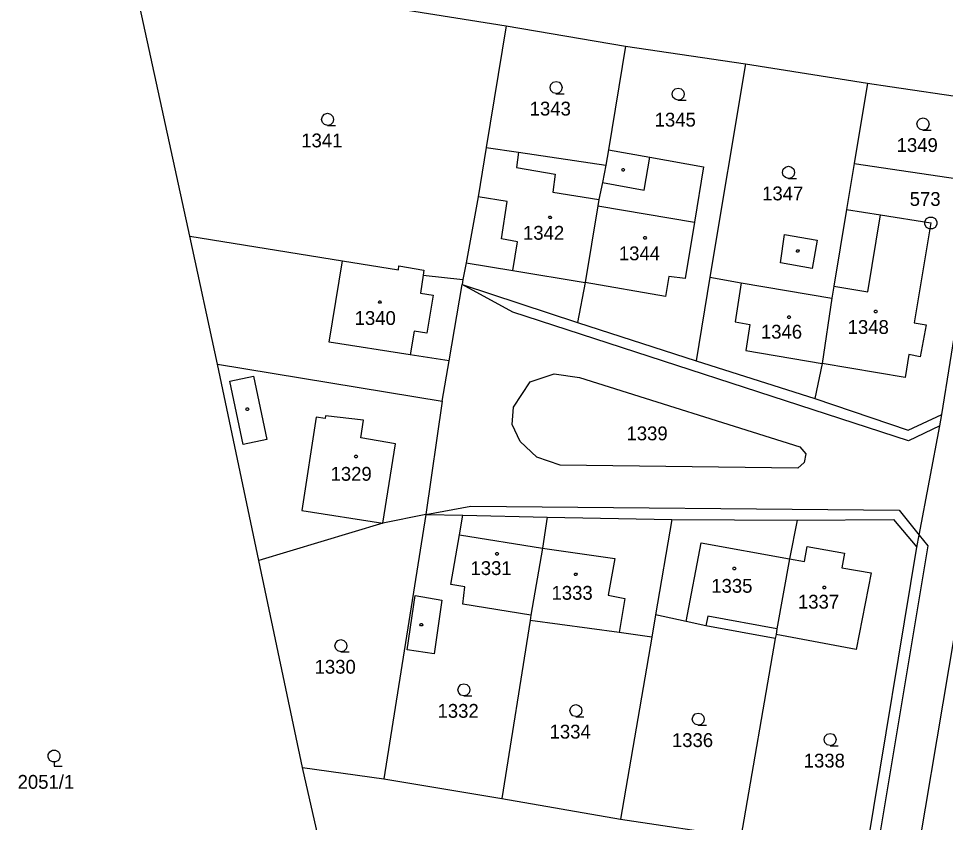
# Model space of a CAD drawing. Extents: x -609861 to -605046, y -1120287 to -1116307.
# Drawn here: x -607108.5 to -606994.7, y -1118743 to -1118644.2 of the extents above; entities that cross this region are included whole.
import ezdxf

# ---------------------------------------------------------------- set-up
doc = ezdxf.new("R2010")
doc.units = 0
for name, color, linetype in [('Vrstva 1', 7, 'Continuous'), ('Vrstva 2', 7, 'Continuous'), ('Vrstva 3', 7, 'Continuous'), ('Vrstva 4', 7, 'Continuous'), ('Vrstva 5', 7, 'Continuous'), ('Vrstva 8', 7, 'Continuous')]:
    doc.layers.add(name, color=color, linetype=linetype)

msp = doc.modelspace()

# ---------------------------------------------------------------- linework, layer by layer
at = {"layer": 'Vrstva 1'}
for p, q in [((-607087.52, -1118670.98), (-607094.72, -1118637.78)), ((-607064.35, -1118642.64), (-607048.63, -1118645.16)), ((-607048.63, -1118645.16), (-607051.11, -1118660.1)), ((-607048.63, -1118645.16), (-607034.01, -1118647.62)), ((-607034.01, -1118647.62), (-607036.06, -1118660.37)), ((-607034.01, -1118647.62), (-607019.27, -1118649.83)), ((-607019.27, -1118649.83), (-607023.62, -1118676.03)), ((-607019.27, -1118649.83), (-607004.26, -1118652.18)), ((-607004.26, -1118652.18), (-607005.9, -1118662.05)), ((-607004.26, -1118652.18), (-607001.52, -1118652.59)), ((-607001.52, -1118652.59), (-606989.01, -1118654.44)), ((-607051.11, -1118660.1), (-607052.07, -1118666.15)), ((-607051.11, -1118660.1), (-607047.13, -1118660.66)), ((-607036.06, -1118660.37), (-607036.41, -1118662.24)), ((-607036.06, -1118660.37), (-607030.99, -1118661.29)), ((-607047.13, -1118660.66), (-607036.41, -1118662.24)), ((-607030.99, -1118661.29), (-607024.39, -1118662.45)), ((-607036.41, -1118662.24), (-607036.81, -1118664.37)), ((-607024.39, -1118662.45), (-607025.53, -1118669.26)), ((-607005.9, -1118662.05), (-607006.84, -1118667.71)), ((-607005.9, -1118662.05), (-606990.58, -1118664.31)), ((-607036.81, -1118664.37), (-607037.25, -1118666.48)), ((-606995.15, -1118692.87), (-606990.58, -1118664.31)), ((-607052.07, -1118666.15), (-607053.58, -1118674.24)), ((-607037.4, -1118667.24), (-607038.96, -1118676.67)), ((-607037.25, -1118666.48), (-607037.4, -1118667.24)), ((-607006.84, -1118667.71), (-607008.4, -1118677.13)), ((-607025.53, -1118669.26), (-607026.68, -1118676.17)), ((-607084.1, -1118686.72), (-607087.52, -1118670.98)), ((-607087.52, -1118670.98), (-607068.75, -1118674)), ((-607068.75, -1118674), (-607061.89, -1118675.1)), ((-607053.58, -1118674.24), (-607053.98, -1118676.32)), ((-607061.89, -1118675.1), (-607061.81, -1118674.63)), ((-607061.81, -1118674.63), (-607058.77, -1118675.16)), ((-607058.77, -1118675.16), (-607058.85, -1118675.76)), ((-607058.85, -1118675.76), (-607053.98, -1118676.32)), ((-607053.98, -1118676.32), (-607054.05, -1118676.91)), ((-607028.67, -1118675.95), (-607029.09, -1118678.39)), ((-607026.68, -1118676.17), (-607028.67, -1118675.95)), ((-607023.62, -1118676.03), (-607025.33, -1118686.3)), ((-607023.62, -1118676.03), (-607019.77, -1118676.7)), ((-607055.65, -1118686.29), (-607054.05, -1118676.91)), ((-607054.05, -1118676.91), (-607039.9, -1118681.6)), ((-607038.96, -1118676.67), (-607039.9, -1118681.6)), ((-607029.09, -1118678.39), (-607038.96, -1118676.67)), ((-607019.77, -1118676.7), (-607008.65, -1118678.61)), ((-607008.4, -1118677.13), (-607008.65, -1118678.61)), ((-607008.65, -1118678.61), (-607009.84, -1118686.61)), ((-607039.9, -1118681.6), (-607025.33, -1118686.3)), ((-607079.02, -1118710.81), (-607084.1, -1118686.72)), ((-607084.1, -1118686.72), (-607056.5, -1118691.26)), ((-607056.5, -1118691.26), (-607055.65, -1118686.29)), ((-607025.33, -1118686.3), (-607010.75, -1118690.91)), ((-607009.84, -1118686.61), (-607010.75, -1118690.91)), ((-607056.5, -1118691.26), (-607058.5, -1118705.17)), ((-607010.75, -1118690.91), (-606999.28, -1118694.83)), ((-606999.28, -1118694.83), (-606995.15, -1118692.87)), ((-606995.39, -1118694.29), (-606995.15, -1118692.87)), ((-606997.91, -1118707.71), (-606995.39, -1118694.29)), ((-607058.5, -1118705.17), (-607063.8, -1118706.22)), ((-607058.5, -1118705.17), (-607063.67, -1118737.64)), ((-607058.5, -1118705.17), (-607053.96, -1118705.27)), ((-607054.38, -1118707.67), (-607053.96, -1118705.27)), ((-607053.96, -1118705.27), (-607043.62, -1118705.49)), ((-607043.62, -1118705.49), (-607044.18, -1118709.29)), ((-607043.62, -1118705.49), (-607028.28, -1118705.79)), ((-607028.28, -1118705.79), (-607030.29, -1118717.48)), ((-607028.28, -1118705.79), (-607012.89, -1118705.87)), ((-607012.89, -1118705.87), (-607013.83, -1118710.62)), ((-607012.89, -1118705.87), (-607001.07, -1118705.77)), ((-607001.07, -1118705.77), (-606998.19, -1118709.19)), ((-607063.8, -1118706.22), (-607079.02, -1118710.81)), ((-607055.44, -1118713.78), (-607054.38, -1118707.67)), ((-606998.19, -1118709.19), (-606997.91, -1118707.71)), ((-607044.18, -1118709.29), (-607045.61, -1118717.55)), ((-607011.99, -1118710.96), (-607011.67, -1118709.1)), ((-607011.67, -1118709.1), (-607007.1, -1118709.92)), ((-607004.52, -1118747.28), (-606998.19, -1118709.19)), ((-607013.83, -1118710.62), (-607015.4, -1118719.2)), ((-607013.83, -1118710.62), (-607011.99, -1118710.96)), ((-607007.1, -1118709.92), (-607007.42, -1118711.74)), ((-607073.66, -1118736.25), (-607079.02, -1118710.81)), ((-607007.42, -1118711.74), (-607003.82, -1118712.36)), ((-607003.82, -1118712.36), (-607005.64, -1118721.74)), ((-607053.71, -1118714.07), (-607055.44, -1118713.78)), ((-607053.97, -1118716.19), (-607053.71, -1118714.07)), ((-607045.61, -1118717.55), (-607053.97, -1118716.19)), ((-607045.61, -1118717.55), (-607045.69, -1118718.19)), ((-607030.29, -1118717.48), (-607030.76, -1118720.23)), ((-607026.55, -1118718.32), (-607030.29, -1118717.48)), ((-607045.69, -1118718.19), (-607049.18, -1118740.08)), ((-607034.77, -1118719.68), (-607045.69, -1118718.19)), ((-607024.14, -1118718.86), (-607026.55, -1118718.32)), ((-607030.76, -1118720.23), (-607034.77, -1118719.68)), ((-607015.59, -1118720.42), (-607024.14, -1118718.86)), ((-607015.4, -1118719.2), (-607015.5, -1118719.9)), ((-607030.76, -1118720.23), (-607034.62, -1118742.61)), ((-607015.59, -1118720.42), (-607019.81, -1118744.81)), ((-607015.5, -1118719.9), (-607015.59, -1118720.42)), ((-607005.64, -1118721.74), (-607015.5, -1118719.9)), ((-607070.51, -1118750.14), (-607073.66, -1118736.25)), ((-607073.66, -1118736.25), (-607063.67, -1118737.64)), ((-607063.67, -1118737.64), (-607049.18, -1118740.08)), ((-607049.18, -1118740.08), (-607034.62, -1118742.61)), ((-607034.62, -1118742.61), (-607019.81, -1118744.81))]:
    msp.add_line(p, q, dxfattribs=at)
at = {"layer": 'Vrstva 3'}
for points in [[(-607042.51, -1118653.46), (-607042.89, -1118653.36), (-607043.16, -1118653.09), (-607043.26, -1118652.72), (-607043.16, -1118652.35), (-607042.89, -1118652.08), (-607042.52, -1118651.98), (-607042.15, -1118652.08), (-607041.88, -1118652.35), (-607041.78, -1118652.73), (-607041.88, -1118653.11), (-607042.15, -1118653.38), (-607042.53, -1118653.48), (-607041.53, -1118653.48)], [(-607027.51, -1118654.26), (-607027.89, -1118654.16), (-607028.16, -1118653.89), (-607028.26, -1118653.52), (-607028.16, -1118653.15), (-607027.89, -1118652.88), (-607027.52, -1118652.78), (-607027.15, -1118652.88), (-607026.88, -1118653.15), (-607026.78, -1118653.53), (-607026.88, -1118653.91), (-607027.15, -1118654.18), (-607027.53, -1118654.28), (-607026.53, -1118654.28)], [(-607070.57, -1118657.37), (-607070.95, -1118657.27), (-607071.22, -1118657), (-607071.32, -1118656.63), (-607071.22, -1118656.26), (-607070.95, -1118655.99), (-607070.58, -1118655.89), (-607070.21, -1118655.99), (-607069.94, -1118656.26), (-607069.84, -1118656.64), (-607069.94, -1118657.02), (-607070.21, -1118657.29), (-607070.59, -1118657.39), (-607069.59, -1118657.39)], [(-606997.44, -1118657.94), (-606997.82, -1118657.84), (-606998.09, -1118657.57), (-606998.19, -1118657.2), (-606998.09, -1118656.83), (-606997.82, -1118656.56), (-606997.45, -1118656.46), (-606997.08, -1118656.56), (-606996.81, -1118656.83), (-606996.71, -1118657.21), (-606996.81, -1118657.59), (-606997.08, -1118657.86), (-606997.46, -1118657.96), (-606996.46, -1118657.96)], [(-607013.96, -1118663.88), (-607014.34, -1118663.78), (-607014.61, -1118663.51), (-607014.71, -1118663.14), (-607014.61, -1118662.77), (-607014.34, -1118662.5), (-607013.97, -1118662.4), (-607013.6, -1118662.5), (-607013.33, -1118662.77), (-607013.23, -1118663.15), (-607013.33, -1118663.53), (-607013.6, -1118663.8), (-607013.98, -1118663.9), (-607012.98, -1118663.9)], [(-607068.93, -1118722.03), (-607069.31, -1118721.93), (-607069.58, -1118721.66), (-607069.68, -1118721.29), (-607069.58, -1118720.92), (-607069.31, -1118720.65), (-607068.94, -1118720.55), (-607068.57, -1118720.65), (-607068.3, -1118720.92), (-607068.2, -1118721.3), (-607068.3, -1118721.68), (-607068.57, -1118721.95), (-607068.95, -1118722.05), (-607067.95, -1118722.05)], [(-607053.83, -1118727.45), (-607054.21, -1118727.35), (-607054.48, -1118727.08), (-607054.58, -1118726.71), (-607054.48, -1118726.34), (-607054.21, -1118726.07), (-607053.84, -1118725.97), (-607053.47, -1118726.07), (-607053.2, -1118726.34), (-607053.1, -1118726.72), (-607053.2, -1118727.1), (-607053.47, -1118727.37), (-607053.85, -1118727.47), (-607052.85, -1118727.47)], [(-607040.07, -1118730), (-607040.45, -1118729.9), (-607040.72, -1118729.63), (-607040.82, -1118729.26), (-607040.72, -1118728.89), (-607040.45, -1118728.62), (-607040.08, -1118728.52), (-607039.71, -1118728.62), (-607039.44, -1118728.89), (-607039.34, -1118729.27), (-607039.44, -1118729.65), (-607039.71, -1118729.92), (-607040.09, -1118730.02), (-607039.09, -1118730.02)], [(-607025.04, -1118731.04), (-607025.42, -1118730.94), (-607025.69, -1118730.67), (-607025.79, -1118730.3), (-607025.69, -1118729.93), (-607025.42, -1118729.66), (-607025.05, -1118729.56), (-607024.68, -1118729.66), (-607024.41, -1118729.93), (-607024.31, -1118730.31), (-607024.41, -1118730.69), (-607024.68, -1118730.96), (-607025.06, -1118731.06), (-607024.06, -1118731.06)], [(-607008.85, -1118733.56), (-607009.23, -1118733.46), (-607009.5, -1118733.19), (-607009.6, -1118732.82), (-607009.5, -1118732.45), (-607009.23, -1118732.18), (-607008.86, -1118732.08), (-607008.49, -1118732.18), (-607008.22, -1118732.45), (-607008.12, -1118732.83), (-607008.22, -1118733.21), (-607008.49, -1118733.48), (-607008.87, -1118733.58), (-607007.87, -1118733.58)], [(-607104.18, -1118735.57), (-607104.37, -1118735.57), (-607104.71, -1118735.38), (-607104.9, -1118735.04), (-607104.9, -1118734.65), (-607104.71, -1118734.31), (-607104.37, -1118734.12), (-607103.98, -1118734.12), (-607103.64, -1118734.31), (-607103.45, -1118734.65), (-607103.45, -1118735.04), (-607103.64, -1118735.38), (-607103.98, -1118735.57), (-607104.17, -1118735.57), (-607104.17, -1118736.1), (-607103.17, -1118736.1)]]:
    msp.add_lwpolyline(points, dxfattribs=at)
at = {"layer": 'Vrstva 4'}
for p, q in [((-607047.13, -1118660.66), (-607047.39, -1118662.55)), ((-607031.69, -1118665.32), (-607030.99, -1118661.29)), ((-607047.39, -1118662.55), (-607042.61, -1118663.38)), ((-607042.61, -1118663.38), (-607042.92, -1118665.58)), ((-607036.81, -1118664.37), (-607031.69, -1118665.32)), ((-607048.53, -1118666.71), (-607052.07, -1118666.15)), ((-607042.92, -1118665.58), (-607037.25, -1118666.48)), ((-607049.22, -1118671.3), (-607048.53, -1118666.71)), ((-607037.4, -1118667.24), (-607025.53, -1118669.26)), ((-607006.84, -1118667.71), (-607002.68, -1118668.37)), ((-607004.21, -1118677.83), (-607002.68, -1118668.37)), ((-607002.68, -1118668.37), (-606996.49, -1118669.36)), ((-606996.49, -1118669.36), (-606998.54, -1118681.64)), ((-607014.97, -1118674.24), (-607014.48, -1118670.79)), ((-607014.48, -1118670.79), (-607010.46, -1118671.46)), ((-607047.24, -1118671.66), (-607049.22, -1118671.3)), ((-607047.81, -1118675.2), (-607047.24, -1118671.66)), ((-607010.46, -1118671.46), (-607011.05, -1118674.97)), ((-607070.4, -1118683.99), (-607068.75, -1118674)), ((-607053.58, -1118674.24), (-607047.81, -1118675.2)), ((-607011.05, -1118674.97), (-607014.97, -1118674.24)), ((-607047.81, -1118675.2), (-607038.96, -1118676.67)), ((-607058.85, -1118675.76), (-607059.17, -1118677.97)), ((-607047.82, -1118680.3), (-607054.05, -1118676.91)), ((-607019.77, -1118676.7), (-607020.53, -1118681.5)), ((-607008.4, -1118677.13), (-607004.21, -1118677.83)), ((-607059.17, -1118677.97), (-607057.6, -1118678.23)), ((-607057.6, -1118678.23), (-607058.38, -1118682.9)), ((-606999.25, -1118696.12), (-607047.82, -1118680.3)), ((-607020.53, -1118681.5), (-607018.72, -1118681.85)), ((-607018.72, -1118681.85), (-607019.2, -1118685.04)), ((-606998.54, -1118681.64), (-606997.07, -1118681.89)), ((-606997.07, -1118681.89), (-606997.8, -1118685.82)), ((-607059.95, -1118682.64), (-607060.43, -1118685.54)), ((-607058.38, -1118682.9), (-607059.95, -1118682.64)), ((-607060.43, -1118685.54), (-607070.4, -1118683.99)), ((-607055.65, -1118686.29), (-607060.43, -1118685.54)), ((-607019.2, -1118685.04), (-607009.84, -1118686.61)), ((-606999.2, -1118685.51), (-606999.66, -1118688.33)), ((-606997.8, -1118685.82), (-606999.2, -1118685.51)), ((-606999.66, -1118688.33), (-607009.84, -1118686.61)), ((-607045.68, -1118688.86), (-607042.77, -1118687.9)), ((-607042.77, -1118687.9), (-607039.62, -1118688.33)), ((-607082.59, -1118688.8), (-607079.7, -1118688.19)), ((-607080.95, -1118696.58), (-607082.59, -1118688.8)), ((-607079.7, -1118688.19), (-607078.06, -1118695.97)), ((-607047.74, -1118692), (-607045.68, -1118688.86)), ((-607039.62, -1118688.33), (-607012.56, -1118696.88)), ((-607047.89, -1118694.11), (-607047.74, -1118692)), ((-607071.98, -1118693.2), (-607073.73, -1118704.68)), ((-607070.87, -1118693.37), (-607071.98, -1118693.2)), ((-607070.83, -1118693.07), (-607070.87, -1118693.37)), ((-607066.15, -1118693.6), (-607070.83, -1118693.07)), ((-607066.49, -1118695.77), (-607066.15, -1118693.6)), ((-607046.94, -1118696.22), (-607047.89, -1118694.11)), ((-606995.39, -1118694.29), (-606999.25, -1118696.12)), ((-607062.22, -1118696.49), (-607066.49, -1118695.77)), ((-607078.06, -1118695.97), (-607080.95, -1118696.58)), ((-607063.8, -1118706.22), (-607062.22, -1118696.49)), ((-607044.9, -1118698.14), (-607046.94, -1118696.22)), ((-607012.56, -1118696.88), (-607011.84, -1118697.72)), ((-607042.03, -1118699.12), (-607044.9, -1118698.14)), ((-607011.84, -1118697.72), (-607012.03, -1118698.8)), ((-607012.84, -1118699.5), (-607042.03, -1118699.12)), ((-607012.03, -1118698.8), (-607012.84, -1118699.5)), ((-607073.73, -1118704.68), (-607063.8, -1118706.22)), ((-607058.5, -1118705.17), (-607052.98, -1118704.17)), ((-607052.98, -1118704.17), (-607000.37, -1118704.65)), ((-607000.37, -1118704.65), (-606997.91, -1118707.71)), ((-607054.38, -1118707.67), (-607044.18, -1118709.29)), ((-606997.91, -1118707.71), (-606996.85, -1118709.04)), ((-607044.18, -1118709.29), (-607035.32, -1118710.56)), ((-607026.55, -1118718.32), (-607024.7, -1118708.64)), ((-607024.7, -1118708.64), (-607013.83, -1118710.62)), ((-606996.85, -1118709.04), (-607003.33, -1118747.81)), ((-607035.32, -1118710.56), (-607036.1, -1118715.1)), ((-606998.31, -1118748.26), (-606991.87, -1118709.78)), ((-607060.82, -1118721.79), (-607059.81, -1118715.12)), ((-607059.81, -1118715.12), (-607056.53, -1118715.71)), ((-607036.1, -1118715.1), (-607034.07, -1118715.5)), ((-607056.53, -1118715.71), (-607057.51, -1118722.29)), ((-607034.07, -1118715.5), (-607034.77, -1118719.68)), ((-607023.87, -1118717.66), (-607024.14, -1118718.86)), ((-607015.4, -1118719.2), (-607023.87, -1118717.66)), ((-607057.51, -1118722.29), (-607060.82, -1118721.79))]:
    msp.add_line(p, q, dxfattribs=at)
at = {"layer": 'Vrstva 5'}
for points in [[(-607034.19, -1118662.68), (-607034.1, -1118662.83), (-607034.19, -1118662.98), (-607034.37, -1118662.98), (-607034.46, -1118662.83), (-607034.37, -1118662.68)], [(-607043.16, -1118668.52), (-607043.07, -1118668.67), (-607043.16, -1118668.82), (-607043.34, -1118668.82), (-607043.43, -1118668.67), (-607043.34, -1118668.52)], [(-607031.52, -1118671.04), (-607031.43, -1118671.19), (-607031.52, -1118671.34), (-607031.7, -1118671.34), (-607031.79, -1118671.19), (-607031.7, -1118671.04)], [(-607012.74, -1118672.65), (-607012.65, -1118672.8), (-607012.74, -1118672.95), (-607012.92, -1118672.95), (-607013.01, -1118672.8), (-607012.92, -1118672.65)], [(-607064.07, -1118678.93), (-607063.98, -1118679.08), (-607064.07, -1118679.23), (-607064.25, -1118679.23), (-607064.34, -1118679.08), (-607064.25, -1118678.93)], [(-607013.82, -1118680.78), (-607013.73, -1118680.93), (-607013.82, -1118681.08), (-607014, -1118681.08), (-607014.09, -1118680.93), (-607014, -1118680.78)], [(-607003.17, -1118680.09), (-607003.08, -1118680.24), (-607003.17, -1118680.39), (-607003.35, -1118680.39), (-607003.44, -1118680.24), (-607003.35, -1118680.09)], [(-607080.34, -1118692.08), (-607080.25, -1118692.23), (-607080.34, -1118692.38), (-607080.52, -1118692.38), (-607080.61, -1118692.23), (-607080.52, -1118692.08)], [(-607067, -1118697.9), (-607066.91, -1118698.05), (-607067, -1118698.2), (-607067.18, -1118698.2), (-607067.27, -1118698.05), (-607067.18, -1118697.9)], [(-607049.69, -1118709.86), (-607049.6, -1118710.01), (-607049.69, -1118710.16), (-607049.87, -1118710.16), (-607049.96, -1118710.01), (-607049.87, -1118709.86)], [(-607020.54, -1118711.66), (-607020.45, -1118711.81), (-607020.54, -1118711.96), (-607020.72, -1118711.96), (-607020.81, -1118711.81), (-607020.72, -1118711.66)], [(-607040.01, -1118712.37), (-607039.92, -1118712.52), (-607040.01, -1118712.67), (-607040.19, -1118712.67), (-607040.28, -1118712.52), (-607040.19, -1118712.37)], [(-607009.47, -1118713.99), (-607009.38, -1118714.14), (-607009.47, -1118714.29), (-607009.65, -1118714.29), (-607009.74, -1118714.14), (-607009.65, -1118713.99)], [(-607058.97, -1118718.56), (-607058.88, -1118718.71), (-607058.97, -1118718.86), (-607059.15, -1118718.86), (-607059.24, -1118718.71), (-607059.15, -1118718.56)]]:
    msp.add_lwpolyline(points, close=True, dxfattribs=at)
at = {"layer": 'Vrstva 8'}
msp.add_line((-606996.54, -1118669.36), (-606996.44, -1118669.36), dxfattribs=at)
msp.add_lwpolyline([(-606996.3, -1118668.64), (-606995.96, -1118668.83), (-606995.77, -1118669.17), (-606995.77, -1118669.56), (-606995.96, -1118669.9), (-606996.3, -1118670.09), (-606996.69, -1118670.09), (-606997.03, -1118669.9), (-606997.22, -1118669.56), (-606997.22, -1118669.17), (-606997.03, -1118668.83), (-606996.69, -1118668.64)], close=True, dxfattribs=at)

# ---------------------------------------------------------------- texts
at = {"layer": 'Vrstva 2'}
for s, p in [('1343', (-607045.757, -1118656.16)), ('1345', (-607030.407, -1118657.52)), ('1341', (-607073.817, -1118660.07)), ('1349', (-607000.687, -1118660.64)), ('1347', (-607017.207, -1118666.58)), ('1342', (-607046.577, -1118671.42)), ('1344', (-607034.807, -1118673.94)), ('1340', (-607067.257, -1118681.89)), ('1346', (-607017.357, -1118683.57)), ('1348', (-607006.707, -1118682.99)), ('1339', (-607033.867, -1118696.06)), ('1329', (-607070.217, -1118701.03)), ('1331', (-607053.027, -1118712.61)), ('1333', (-607043.077, -1118715.65)), ('1335', (-607023.457, -1118714.79)), ('1337', (-607012.807, -1118716.74)), ('1330', (-607072.177, -1118724.73)), ('1332', (-607057.077, -1118730.15)), ('1334', (-607043.317, -1118732.7)), ('1336', (-607028.287, -1118733.74)), ('1338', (-607012.097, -1118736.26)), ('2051/1', (-607108.653, -1118738.87))]:
    msp.add_text(s, height=1.7, dxfattribs=at).set_placement(p)
at = {"layer": 'Vrstva 8'}
msp.add_text('573', height=1.7, dxfattribs=at).set_placement((-606999.083, -1118667.26))

doc.saveas('drawing.dxf')
